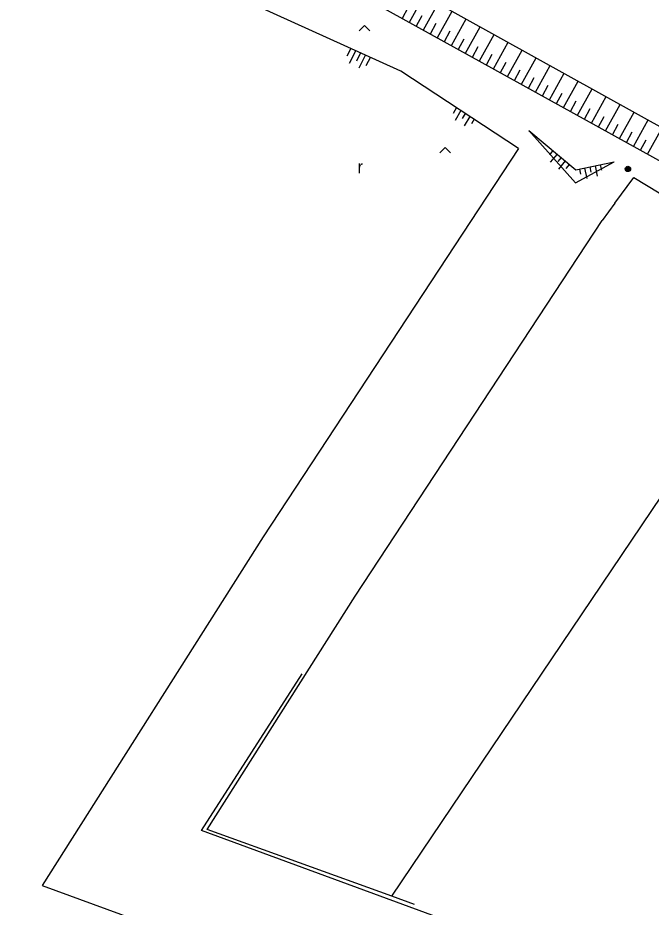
# Model space of a CAD drawing. Extents: x -539515 to -538098, y -1182060 to -1180157.
# Drawn here: x -538637 to -538577.6, y -1181779.3 to -1181696 of the extents above; entities that cross this region are included whole.
import ezdxf

# ---------------------------------------------------------------- set-up
doc = ezdxf.new("R2010")
doc.units = 0
for name, color, linetype in [('Vrstva 10', 7, 'Continuous'), ('Vrstva 14', 7, 'Continuous'), ('Vrstva 15', 7, 'Continuous'), ('Vrstva 25', 7, 'Continuous'), ('Vrstva 36', 7, 'Continuous'), ('Vrstva 7', 7, 'Continuous')]:
    doc.layers.add(name, color=color, linetype=linetype)

msp = doc.modelspace()

# ---------------------------------------------------------------- linework, layer by layer
at = {"layer": 'Vrstva 10'}
for p, q in [((-538601.09, -1181701), (-538636.98, -1181684.73)), ((-538590.07, -1181708.26), (-538601.09, -1181701)), ((-538590.07, -1181708.26), (-538613.981, -1181744.658)), ((-538613.981, -1181744.658), (-538634.698, -1181777.327)), ((-538634.698, -1181777.327), (-538603.321, -1181788.712))]:
    msp.add_line(p, q, dxfattribs=at)
at = {"layer": 'Vrstva 14'}
for p, q in [((-538609.426, -1181688.107), (-538574.866, -1181707.288)), ((-538610.79, -1181690.59), (-538576.34, -1181709.71)), ((-538589.11, -1181706.58), (-538584.72, -1181711.47)), ((-538589.11, -1181706.58), (-538584.69, -1181710.25)), ((-538584.72, -1181711.47), (-538581.1, -1181709.52)), ((-538584.69, -1181710.25), (-538581.1, -1181709.52))]:
    msp.add_line(p, q, dxfattribs=at)
at = {"layer": 'Vrstva 15'}
for p, q in [((-538600.298, -1181696.413), (-538598.923, -1181693.936)), ((-538598.986, -1181697.141), (-538597.612, -1181694.664)), ((-538600.953, -1181696.049), (-538600.404, -1181695.059)), ((-538597.675, -1181697.869), (-538596.3, -1181695.392)), ((-538599.642, -1181696.777), (-538599.092, -1181695.787)), ((-538598.33, -1181697.505), (-538597.781, -1181696.514)), ((-538596.363, -1181698.597), (-538594.989, -1181696.12)), ((-538597.019, -1181698.233), (-538596.469, -1181697.242)), ((-538595.052, -1181699.325), (-538593.677, -1181696.848)), ((-538595.707, -1181698.961), (-538595.157, -1181697.97)), ((-538593.74, -1181700.053), (-538592.365, -1181697.576)), ((-538605.775, -1181698.876), (-538606.152, -1181699.613)), ((-538594.396, -1181699.689), (-538593.846, -1181698.698)), ((-538592.428, -1181700.781), (-538591.054, -1181698.304)), ((-538591.117, -1181701.509), (-538589.742, -1181699.032)), ((-538605.318, -1181699.083), (-538605.936, -1181700.286)), ((-538604.862, -1181699.29), (-538605.262, -1181700.07)), ((-538604.406, -1181699.497), (-538605.046, -1181700.743)), ((-538603.949, -1181699.704), (-538604.373, -1181700.527)), ((-538593.084, -1181700.417), (-538592.534, -1181699.426)), ((-538589.805, -1181702.237), (-538588.431, -1181699.759)), ((-538591.773, -1181701.145), (-538591.223, -1181700.154)), ((-538588.494, -1181702.965), (-538587.119, -1181700.488)), ((-538590.461, -1181701.873), (-538589.911, -1181700.882)), ((-538587.182, -1181703.692), (-538585.808, -1181701.215)), ((-538589.15, -1181702.601), (-538588.6, -1181701.61)), ((-538587.838, -1181703.329), (-538587.288, -1181702.338)), ((-538585.871, -1181704.42), (-538584.496, -1181701.943)), ((-538586.526, -1181704.056), (-538585.977, -1181703.066)), ((-538584.559, -1181705.148), (-538583.185, -1181702.671)), ((-538585.215, -1181704.784), (-538584.665, -1181703.794)), ((-538583.248, -1181705.876), (-538581.873, -1181703.399)), ((-538595.895, -1181704.422), (-538596.206, -1181704.964)), ((-538595.477, -1181704.698), (-538596.021, -1181705.646)), ((-538583.903, -1181705.512), (-538583.353, -1181704.521)), ((-538581.936, -1181706.604), (-538580.562, -1181704.127)), ((-538580.625, -1181707.332), (-538579.25, -1181704.855)), ((-538595.059, -1181704.973), (-538595.339, -1181705.462)), ((-538594.64, -1181705.249), (-538595.154, -1181706.144)), ((-538594.222, -1181705.525), (-538594.472, -1181705.959)), ((-538582.592, -1181706.24), (-538582.042, -1181705.249)), ((-538579.313, -1181708.06), (-538577.938, -1181705.583)), ((-538581.28, -1181706.968), (-538580.73, -1181705.977)), ((-538578.001, -1181708.788), (-538576.627, -1181706.311)), ((-538579.969, -1181707.696), (-538579.419, -1181706.705)), ((-538578.657, -1181708.424), (-538578.107, -1181707.433)), ((-538586.849, -1181708.457), (-538587.169, -1181708.842)), ((-538586.465, -1181708.777), (-538587.103, -1181709.546)), ((-538586.08, -1181709.096), (-538586.399, -1181709.481)), ((-538585.695, -1181709.415), (-538586.334, -1181710.185)), ((-538585.311, -1181709.735), (-538585.63, -1181710.119)), ((-538582.903, -1181709.886), (-538582.704, -1181710.866)), ((-538582.413, -1181709.787), (-538582.313, -1181710.277)), ((-538584.373, -1181710.185), (-538584.273, -1181710.675)), ((-538583.883, -1181710.086), (-538583.684, -1181711.066)), ((-538583.393, -1181709.986), (-538583.293, -1181710.476))]:
    msp.add_line(p, q, dxfattribs=at)
at = {"layer": 'Vrstva 25'}
for radius in [0.25, 0.2, 0.15, 0.1, 0.05]:
    msp.add_circle((-538579.826, -1181710.174), radius, dxfattribs=at)
at = {"layer": 'Vrstva 36'}
for points in [[(-538605.006, -1181697.248), (-538604.506, -1181696.748), (-538604.006, -1181697.248)], [(-538597.436, -1181708.665), (-538596.936, -1181708.165), (-538596.436, -1181708.665)]]:
    msp.add_lwpolyline(points, dxfattribs=at)
at = {"layer": 'Vrstva 7'}
for p, q in [((-538581.06, -1181713.392), (-538579.26, -1181710.96)), ((-538579.26, -1181710.96), (-538563.2, -1181720.81)), ((-538581.06, -1181713.392), (-538582.25, -1181715)), ((-538605.38, -1181750.21), (-538582.25, -1181715)), ((-538601.945, -1181778.321), (-538563.2, -1181720.81)), ((-538619.23, -1181772.05), (-538605.38, -1181750.21)), ((-538619.78, -1181772.17), (-538610.34, -1181757.49)), ((-538597.27, -1181780.42), (-538619.78, -1181772.17))]:
    msp.add_line(p, q, dxfattribs=at)
msp.add_lwpolyline([(-538599.83, -1181779.089), (-538601.945, -1181778.321), (-538619.23, -1181772.05)], dxfattribs=at)

# ---------------------------------------------------------------- texts
at = {"layer": 'Vrstva 36'}
msp.add_text('r', height=1.2, dxfattribs=at).set_placement((-538605.166, -1181710.581))

doc.saveas('drawing.dxf')
